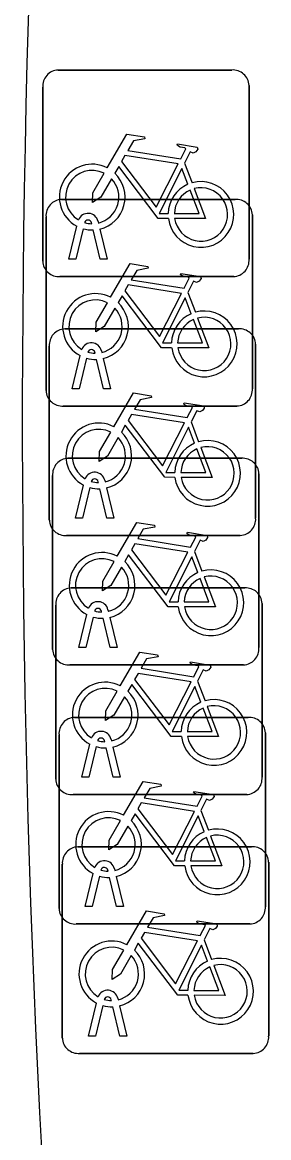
# Model space of a CAD drawing. Extents: x 161087 to 161922, y 382574 to 383873.
# Drawn here: x 161096.74 to 161097.93, y 383312.27 to 383317.66 of the extents above; entities that cross this region are included whole.
import ezdxf

# ---------------------------------------------------------------- set-up
doc = ezdxf.new("R2010")
doc.units = 0
doc.layers.add('IMGEO_Fietsenrek', color=7, linetype='Continuous')
doc.layers.add('IMGEO_Fietspad_gesloten', color=7, linetype='Continuous')

msp = doc.modelspace()

# ---------------------------------------------------------------- linework, layer by layer
at = {"layer": 'IMGEO_Fietsenrek'}
for p, q in [((161096.9139, 383317.4315), (161097.7548, 383317.4315)), ((161097.7548, 383317.4315), (161096.9139, 383317.4315)), ((161096.8395, 383316.5069), (161096.8395, 383317.3478)), ((161096.8395, 383317.3478), (161096.8395, 383316.5069)), ((161097.8385, 383317.3571), (161097.8385, 383316.5162)), ((161097.8385, 383316.5162), (161097.8385, 383317.3571)), ((161097.5262, 383316.9812), (161097.5625, 383316.886)), ((161096.9299, 383316.8055), (161097.7708, 383316.8055)), ((161097.7708, 383316.8055), (161096.9299, 383316.8055)), ((161096.8555, 383315.8809), (161096.8555, 383316.7218)), ((161096.8555, 383316.7218), (161096.8555, 383315.8809)), ((161097.1076, 383316.6994), (161097.1094, 383316.6915)), ((161097.8545, 383316.7311), (161097.8545, 383315.8902)), ((161097.8545, 383315.8902), (161097.8545, 383316.7311)), ((161096.9665, 383316.5163), (161097.0048, 383316.6763)), ((161097.0352, 383316.6641), (161096.9999, 383316.5163)), ((161097.0769, 383316.6879), (161097.0759, 383316.6922)), ((161097.118, 383316.5163), (161097.0841, 383316.658)), ((161097.1164, 383316.6623), (161097.1514, 383316.5163)), ((161096.9999, 383316.5163), (161096.9665, 383316.5163)), ((161097.1514, 383316.5163), (161097.118, 383316.5163)), ((161097.7641, 383316.4325), (161096.9232, 383316.4325)), ((161096.9232, 383316.4325), (161097.7641, 383316.4325)), ((161097.5422, 383316.3552), (161097.5785, 383316.26)), ((161096.9459, 383316.1795), (161097.7868, 383316.1795)), ((161097.7868, 383316.1795), (161096.9459, 383316.1795)), ((161097.8705, 383316.1051), (161097.8705, 383315.2642)), ((161097.8705, 383315.2642), (161097.8705, 383316.1051)), ((161096.8715, 383315.2549), (161096.8715, 383316.0958)), ((161096.8715, 383316.0958), (161096.8715, 383315.2549)), ((161096.9825, 383315.8903), (161097.0208, 383316.0503)), ((161097.0929, 383316.0619), (161097.0919, 383316.0662)), ((161097.1236, 383316.0734), (161097.1254, 383316.0655)), ((161097.0512, 383316.0381), (161097.0159, 383315.8903)), ((161097.134, 383315.8903), (161097.1001, 383316.032)), ((161097.1324, 383316.0363), (161097.1674, 383315.8903)), ((161097.0159, 383315.8903), (161096.9825, 383315.8903)), ((161097.1674, 383315.8903), (161097.134, 383315.8903)), ((161097.7801, 383315.8065), (161096.9392, 383315.8065)), ((161096.9392, 383315.8065), (161097.7801, 383315.8065)), ((161097.5582, 383315.7292), (161097.5945, 383315.634)), ((161096.9619, 383315.5535), (161097.8028, 383315.5535)), ((161097.8028, 383315.5535), (161096.9619, 383315.5535)), ((161096.8875, 383314.6289), (161096.8875, 383315.4698)), ((161096.8875, 383315.4698), (161096.8875, 383314.6289)), ((161097.8865, 383315.4791), (161097.8865, 383314.6382)), ((161097.8865, 383314.6382), (161097.8865, 383315.4791)), ((161096.9985, 383315.2643), (161097.0368, 383315.4243)), ((161097.0672, 383315.4121), (161097.0319, 383315.2643)), ((161097.1089, 383315.4359), (161097.1079, 383315.4402)), ((161097.15, 383315.2643), (161097.1161, 383315.406)), ((161097.1396, 383315.4474), (161097.1414, 383315.4395)), ((161097.1484, 383315.4103), (161097.1834, 383315.2643)), ((161097.0319, 383315.2643), (161096.9985, 383315.2643)), ((161097.1834, 383315.2643), (161097.15, 383315.2643)), ((161097.7961, 383315.1805), (161096.9552, 383315.1805)), ((161096.9552, 383315.1805), (161097.7961, 383315.1805)), ((161097.5742, 383315.1032), (161097.6105, 383315.008)), ((161096.9769, 383314.9265), (161097.8178, 383314.9265)), ((161097.8178, 383314.9265), (161096.9769, 383314.9265)), ((161096.9025, 383314.0019), (161096.9025, 383314.8428)), ((161096.9025, 383314.8428), (161096.9025, 383314.0019)), ((161097.1249, 383314.8099), (161097.1239, 383314.8142)), ((161097.1556, 383314.8214), (161097.1574, 383314.8135)), ((161097.9015, 383314.8521), (161097.9015, 383314.0112)), ((161097.9015, 383314.0112), (161097.9015, 383314.8521)), ((161097.0145, 383314.6383), (161097.0528, 383314.7983)), ((161097.0832, 383314.7861), (161097.0479, 383314.6383)), ((161097.166, 383314.6383), (161097.1321, 383314.78)), ((161097.1644, 383314.7843), (161097.1994, 383314.6383)), ((161097.0479, 383314.6383), (161097.0145, 383314.6383)), ((161097.1994, 383314.6383), (161097.166, 383314.6383)), ((161097.8121, 383314.5545), (161096.9712, 383314.5545)), ((161096.9712, 383314.5545), (161097.8121, 383314.5545)), ((161097.5892, 383314.4762), (161097.6255, 383314.381)), ((161096.9929, 383314.3005), (161097.8338, 383314.3005)), ((161097.8338, 383314.3005), (161096.9929, 383314.3005)), ((161096.9185, 383313.3759), (161096.9185, 383314.2168)), ((161096.9185, 383314.2168), (161096.9185, 383313.3759)), ((161097.9175, 383314.2261), (161097.9175, 383313.3852)), ((161097.9175, 383313.3852), (161097.9175, 383314.2261)), ((161097.0295, 383314.0113), (161097.0678, 383314.1713)), ((161097.1399, 383314.1829), (161097.1389, 383314.1872)), ((161097.1706, 383314.1944), (161097.1724, 383314.1865)), ((161097.0982, 383314.1591), (161097.0629, 383314.0113)), ((161097.181, 383314.0113), (161097.1471, 383314.153)), ((161097.1794, 383314.1573), (161097.2144, 383314.0113)), ((161097.0629, 383314.0113), (161097.0295, 383314.0113)), ((161097.2144, 383314.0113), (161097.181, 383314.0113)), ((161097.8271, 383313.9275), (161096.9862, 383313.9275)), ((161096.9862, 383313.9275), (161097.8271, 383313.9275)), ((161097.6052, 383313.8502), (161097.6415, 383313.755)), ((161097.0089, 383313.6745), (161097.8498, 383313.6745)), ((161097.8498, 383313.6745), (161097.0089, 383313.6745)), ((161096.9345, 383312.7499), (161096.9345, 383313.5908)), ((161096.9345, 383313.5908), (161096.9345, 383312.7499)), ((161097.1866, 383313.5684), (161097.1884, 383313.5605)), ((161097.9335, 383313.6001), (161097.9335, 383312.7592)), ((161097.9335, 383312.7592), (161097.9335, 383313.6001)), ((161097.0455, 383313.3853), (161097.0838, 383313.5453)), ((161097.1142, 383313.5331), (161097.0789, 383313.3853)), ((161097.1559, 383313.5569), (161097.1549, 383313.5612)), ((161097.197, 383313.3853), (161097.1631, 383313.527)), ((161097.1954, 383313.5313), (161097.2304, 383313.3853)), ((161097.0789, 383313.3853), (161097.0455, 383313.3853)), ((161097.2304, 383313.3853), (161097.197, 383313.3853)), ((161097.8431, 383313.3015), (161097.0022, 383313.3015)), ((161097.0022, 383313.3015), (161097.8431, 383313.3015)), ((161097.6212, 383313.2242), (161097.6575, 383313.129)), ((161097.1719, 383312.9309), (161097.1709, 383312.9352)), ((161097.2026, 383312.9424), (161097.2044, 383312.9345)), ((161097.0615, 383312.7593), (161097.0998, 383312.9193)), ((161097.1302, 383312.9071), (161097.0949, 383312.7593)), ((161097.213, 383312.7593), (161097.1791, 383312.901)), ((161097.2114, 383312.9053), (161097.2464, 383312.7593)), ((161097.0949, 383312.7593), (161097.0615, 383312.7593)), ((161097.2464, 383312.7593), (161097.213, 383312.7593)), ((161097.8591, 383312.6755), (161097.0182, 383312.6755)), ((161097.0182, 383312.6755), (161097.8591, 383312.6755))]:
    msp.add_line(p, q, dxfattribs=at)
for points in [[(161097.1521, 383316.9582), (161097.2468, 383317.1217), (161097.333, 383317.1079), (161097.3347, 383317.0992), (161097.2786, 383317.0883), (161097.2524, 383317.043), (161097.5076, 383317.0022)], [(161097.5076, 383317.0022), (161097.5326, 383317.051), (161097.5275, 383317.055), (161097.5043, 383317.0587), (161097.4916, 383317.0662), (161097.4906, 383317.0693), (161097.4928, 383317.0739), (161097.5876, 383317.0588), (161097.5899, 383317.0485), (161097.5805, 383317.0361), (161097.5681, 383317.0297), (161097.5536, 383317.0359), (161097.5262, 383316.9812)], [(161097.4947, 383316.977), (161097.2379, 383317.018), (161097.2212, 383316.9892), (161097.3882, 383316.7689), (161097.4947, 383316.977)], [(161097.1728, 383316.9057), (161097.1212, 383316.8165), (161097.0813, 383316.7905), (161097.0825, 383316.838), (161097.137, 383316.9322)], [(161097.4478, 383316.7135), (161097.3981, 383316.7136), (161097.2074, 383316.9653), (161097.1884, 383316.9325)], [(161097.5427, 383316.879), (161097.5134, 383316.9558), (161097.404, 383316.7377), (161097.4467, 383316.7376)], [(161097.4767, 383316.7375), (161097.5966, 383316.7373), (161097.5534, 383316.8509)], [(161097.5732, 383316.8578), (161097.6282, 383316.7132), (161097.4781, 383316.7135)], [(161097.1681, 383316.3322), (161097.2628, 383316.4957), (161097.349, 383316.4819), (161097.3507, 383316.4732), (161097.2946, 383316.4623), (161097.2684, 383316.417), (161097.5236, 383316.3762)], [(161097.5236, 383316.3762), (161097.5486, 383316.425), (161097.5435, 383316.429), (161097.5203, 383316.4327), (161097.5076, 383316.4402), (161097.5066, 383316.4433), (161097.5088, 383316.4479), (161097.6036, 383316.4328), (161097.6059, 383316.4225), (161097.5965, 383316.4101), (161097.5841, 383316.4037), (161097.5696, 383316.4099), (161097.5422, 383316.3552)], [(161097.5107, 383316.351), (161097.2539, 383316.392), (161097.2372, 383316.3632), (161097.4042, 383316.1429), (161097.5107, 383316.351)], [(161097.4638, 383316.0875), (161097.4141, 383316.0876), (161097.2234, 383316.3393), (161097.2044, 383316.3065)], [(161097.5587, 383316.253), (161097.5294, 383316.3298), (161097.42, 383316.1117), (161097.4627, 383316.1116)], [(161097.1888, 383316.2797), (161097.1372, 383316.1905), (161097.0973, 383316.1645), (161097.0985, 383316.212), (161097.153, 383316.3062)], [(161097.4927, 383316.1115), (161097.6126, 383316.1113), (161097.5694, 383316.2249)], [(161097.5892, 383316.2318), (161097.6442, 383316.0872), (161097.4941, 383316.0875)], [(161097.1841, 383315.7062), (161097.2788, 383315.8697), (161097.365, 383315.8559), (161097.3667, 383315.8472), (161097.3106, 383315.8363), (161097.2844, 383315.791), (161097.5396, 383315.7502)], [(161097.5396, 383315.7502), (161097.5646, 383315.799), (161097.5595, 383315.803), (161097.5363, 383315.8067), (161097.5236, 383315.8142), (161097.5226, 383315.8173), (161097.5248, 383315.8219), (161097.6196, 383315.8068), (161097.6219, 383315.7965), (161097.6125, 383315.7841), (161097.6001, 383315.7777), (161097.5856, 383315.7839), (161097.5582, 383315.7292)], [(161097.5267, 383315.725), (161097.2699, 383315.766), (161097.2532, 383315.7372), (161097.4202, 383315.5169), (161097.5267, 383315.725)], [(161097.2048, 383315.6537), (161097.1532, 383315.5645), (161097.1133, 383315.5385), (161097.1145, 383315.586), (161097.169, 383315.6802)], [(161097.4798, 383315.4615), (161097.4301, 383315.4616), (161097.2394, 383315.7133), (161097.2204, 383315.6805)], [(161097.5747, 383315.627), (161097.5454, 383315.7038), (161097.436, 383315.4857), (161097.4787, 383315.4856)], [(161097.5087, 383315.4855), (161097.6286, 383315.4853), (161097.5854, 383315.5989)], [(161097.6052, 383315.6058), (161097.6602, 383315.4612), (161097.5101, 383315.4615)], [(161097.2001, 383315.0802), (161097.2948, 383315.2437), (161097.381, 383315.2299), (161097.3827, 383315.2212), (161097.3266, 383315.2103), (161097.3004, 383315.165), (161097.5556, 383315.1242)], [(161097.5556, 383315.1242), (161097.5806, 383315.173), (161097.5755, 383315.177), (161097.5523, 383315.1807), (161097.5396, 383315.1882), (161097.5386, 383315.1913), (161097.5408, 383315.1959), (161097.6356, 383315.1808), (161097.6379, 383315.1705), (161097.6285, 383315.1581), (161097.6161, 383315.1517), (161097.6016, 383315.1579), (161097.5742, 383315.1032)], [(161097.5427, 383315.099), (161097.2859, 383315.14), (161097.2692, 383315.1112), (161097.4362, 383314.8909), (161097.5427, 383315.099)], [(161097.4958, 383314.8355), (161097.4461, 383314.8356), (161097.2554, 383315.0873), (161097.2364, 383315.0545)], [(161097.5907, 383315.001), (161097.5614, 383315.0778), (161097.452, 383314.8597), (161097.4947, 383314.8596)], [(161097.2208, 383315.0277), (161097.1692, 383314.9385), (161097.1293, 383314.9125), (161097.1305, 383314.96), (161097.185, 383315.0542)], [(161097.5247, 383314.8595), (161097.6446, 383314.8593), (161097.6014, 383314.9729)], [(161097.6212, 383314.9798), (161097.6762, 383314.8352), (161097.5261, 383314.8355)], [(161097.2151, 383314.4532), (161097.3098, 383314.6167), (161097.396, 383314.6029), (161097.3977, 383314.5942), (161097.3416, 383314.5833), (161097.3154, 383314.538), (161097.5706, 383314.4972)], [(161097.5706, 383314.4972), (161097.5956, 383314.546), (161097.5905, 383314.55), (161097.5673, 383314.5537), (161097.5546, 383314.5612), (161097.5536, 383314.5643), (161097.5558, 383314.5689), (161097.6506, 383314.5538), (161097.6529, 383314.5435), (161097.6435, 383314.5311), (161097.6311, 383314.5247), (161097.6166, 383314.5309), (161097.5892, 383314.4762)], [(161097.5577, 383314.472), (161097.3009, 383314.513), (161097.2842, 383314.4842), (161097.4512, 383314.2639), (161097.5577, 383314.472)], [(161097.5108, 383314.2085), (161097.4611, 383314.2086), (161097.2704, 383314.4603), (161097.2514, 383314.4275)], [(161097.6057, 383314.374), (161097.5764, 383314.4508), (161097.467, 383314.2327), (161097.5097, 383314.2326)], [(161097.2358, 383314.4007), (161097.1842, 383314.3115), (161097.1443, 383314.2855), (161097.1455, 383314.333), (161097.2, 383314.4272)], [(161097.5397, 383314.2325), (161097.6596, 383314.2323), (161097.6164, 383314.3459)], [(161097.6362, 383314.3528), (161097.6912, 383314.2082), (161097.5411, 383314.2085)], [(161097.2311, 383313.8272), (161097.3258, 383313.9907), (161097.412, 383313.9769), (161097.4137, 383313.9682), (161097.3576, 383313.9573), (161097.3314, 383313.912), (161097.5866, 383313.8712)], [(161097.5866, 383313.8712), (161097.6116, 383313.92), (161097.6065, 383313.924), (161097.5833, 383313.9277), (161097.5706, 383313.9352), (161097.5696, 383313.9383), (161097.5718, 383313.9429), (161097.6666, 383313.9278), (161097.6689, 383313.9175), (161097.6595, 383313.9051), (161097.6471, 383313.8987), (161097.6326, 383313.9049), (161097.6052, 383313.8502)], [(161097.5737, 383313.846), (161097.3169, 383313.887), (161097.3002, 383313.8582), (161097.4672, 383313.6379), (161097.5737, 383313.846)], [(161097.2518, 383313.7747), (161097.2002, 383313.6855), (161097.1603, 383313.6595), (161097.1615, 383313.707), (161097.216, 383313.8012)], [(161097.5268, 383313.5825), (161097.4771, 383313.5826), (161097.2864, 383313.8343), (161097.2674, 383313.8015)], [(161097.6217, 383313.748), (161097.5924, 383313.8248), (161097.483, 383313.6067), (161097.5257, 383313.6066)], [(161097.5557, 383313.6065), (161097.6756, 383313.6063), (161097.6324, 383313.7199)], [(161097.6522, 383313.7268), (161097.7072, 383313.5822), (161097.5571, 383313.5825)], [(161097.2471, 383313.2012), (161097.3418, 383313.3647), (161097.428, 383313.3509), (161097.4297, 383313.3422), (161097.3736, 383313.3313), (161097.3474, 383313.286), (161097.6026, 383313.2452)], [(161097.6026, 383313.2452), (161097.6276, 383313.294), (161097.6225, 383313.298), (161097.5993, 383313.3017), (161097.5866, 383313.3092), (161097.5856, 383313.3123), (161097.5878, 383313.3169), (161097.6826, 383313.3018), (161097.6849, 383313.2915), (161097.6755, 383313.2791), (161097.6631, 383313.2727), (161097.6486, 383313.2789), (161097.6212, 383313.2242)], [(161097.5897, 383313.22), (161097.3329, 383313.261), (161097.3162, 383313.2322), (161097.4832, 383313.0119), (161097.5897, 383313.22)], [(161097.5428, 383312.9565), (161097.4931, 383312.9566), (161097.3024, 383313.2083), (161097.2834, 383313.1755)], [(161097.6377, 383313.122), (161097.6084, 383313.1988), (161097.499, 383312.9807), (161097.5417, 383312.9806)], [(161097.2678, 383313.1487), (161097.2162, 383313.0595), (161097.1763, 383313.0335), (161097.1775, 383313.081), (161097.232, 383313.1752)], [(161097.5717, 383312.9805), (161097.6916, 383312.9803), (161097.6484, 383313.0939)], [(161097.6682, 383313.1008), (161097.7232, 383312.9562), (161097.5731, 383312.9565)]]:
    msp.add_lwpolyline(points, dxfattribs=at)
for centre, radius, start, end in [((161096.9172, 383317.3536), 0.0779, 92.4484, 184.2845), ((161096.9172, 383317.3536), 0.0779, 92.4484, 184.2845), ((161097.7606, 383317.3538), 0.0779, 2.4484, 94.2845), ((161097.7606, 383317.3538), 0.0779, 2.4484, 94.2845), ((161097.0791, 383316.8169), 0.159, 62.6766, 242.1369), ((161097.0791, 383316.8169), 0.129, 63.3192, 238.903), ((161097.0791, 383316.8169), 0.159, 283.5766, 46.6042), ((161097.0791, 383316.8169), 0.129, 283.6043, 43.4302), ((161097.6057, 383316.7329), 0.159, 113.3408, 178.3217), ((161097.6057, 383316.7329), 0.159, 187.0065, 105.7708), ((161097.6057, 383316.7329), 0.129, 188.6715, 104.5883), ((161096.9332, 383316.7276), 0.0779, 92.4484, 184.2845), ((161096.9332, 383316.7276), 0.0779, 92.4484, 184.2845), ((161097.6057, 383316.7329), 0.129, 113.923, 177.9556), ((161097.7766, 383316.7278), 0.0779, 2.4484, 94.2845), ((161097.7766, 383316.7278), 0.0779, 2.4484, 94.2845), ((161097.0589, 383316.6883), 0.0499, 12.8025, 158.6934), ((161097.0589, 383316.6883), 0.0174, 12.8025, 163.4502), ((161097.0791, 383316.8169), 0.159, 253.9967, 271.7867), ((161097.0791, 383316.8169), 0.129, 253.415, 269.0204), ((161096.9174, 383316.5102), 0.0779, 182.4484, 274.2845), ((161096.9174, 383316.5102), 0.0779, 182.4484, 274.2845), ((161097.7608, 383316.5104), 0.0779, 272.4484, 4.2845), ((161097.7608, 383316.5104), 0.0779, 272.4484, 4.2845), ((161097.0951, 383316.1909), 0.159, 62.6766, 242.1369), ((161097.0951, 383316.1909), 0.129, 63.3192, 238.903), ((161097.0951, 383316.1909), 0.129, 283.6043, 43.4302), ((161097.0951, 383316.1909), 0.159, 283.5766, 46.6042), ((161097.6217, 383316.1069), 0.159, 187.0065, 105.7708), ((161097.6217, 383316.1069), 0.159, 113.3408, 178.3217), ((161097.6217, 383316.1069), 0.129, 113.923, 177.9556), ((161097.6217, 383316.1069), 0.129, 188.6715, 104.5883), ((161096.9492, 383316.1016), 0.0779, 92.4484, 184.2845), ((161096.9492, 383316.1016), 0.0779, 92.4484, 184.2845), ((161097.7926, 383316.1018), 0.0779, 2.4484, 94.2845), ((161097.7926, 383316.1018), 0.0779, 2.4484, 94.2845), ((161097.0749, 383316.0623), 0.0499, 12.8025, 158.6934), ((161097.0749, 383316.0623), 0.0174, 12.8025, 163.4502), ((161097.0951, 383316.1909), 0.129, 253.415, 269.0204), ((161097.0951, 383316.1909), 0.159, 253.9967, 271.7867), ((161097.7768, 383315.8844), 0.0779, 272.4484, 4.2845), ((161097.7768, 383315.8844), 0.0779, 272.4484, 4.2845), ((161096.9334, 383315.8842), 0.0779, 182.4484, 274.2845), ((161096.9334, 383315.8842), 0.0779, 182.4484, 274.2845), ((161097.1111, 383315.5649), 0.159, 62.6766, 242.1369), ((161097.1111, 383315.5649), 0.129, 63.3192, 238.903), ((161097.1111, 383315.5649), 0.159, 283.5766, 46.6042), ((161097.1111, 383315.5649), 0.129, 283.6043, 43.4302), ((161097.6377, 383315.4809), 0.159, 113.3408, 178.3217), ((161097.6377, 383315.4809), 0.159, 187.0065, 105.7708), ((161097.6377, 383315.4809), 0.129, 113.923, 177.9556), ((161097.6377, 383315.4809), 0.129, 188.6715, 104.5883), ((161096.9652, 383315.4756), 0.0779, 92.4484, 184.2845), ((161096.9652, 383315.4756), 0.0779, 92.4484, 184.2845), ((161097.8086, 383315.4758), 0.0779, 2.4484, 94.2845), ((161097.8086, 383315.4758), 0.0779, 2.4484, 94.2845), ((161097.0909, 383315.4363), 0.0499, 12.8025, 158.6934), ((161097.1111, 383315.5649), 0.159, 253.9967, 271.7867), ((161097.0909, 383315.4363), 0.0174, 12.8025, 163.4502), ((161097.1111, 383315.5649), 0.129, 253.415, 269.0204), ((161096.9494, 383315.2582), 0.0779, 182.4484, 274.2845), ((161096.9494, 383315.2582), 0.0779, 182.4484, 274.2845), ((161097.7928, 383315.2584), 0.0779, 272.4484, 4.2845), ((161097.7928, 383315.2584), 0.0779, 272.4484, 4.2845), ((161097.1271, 383314.9389), 0.159, 62.6766, 242.1369), ((161097.1271, 383314.9389), 0.129, 63.3192, 238.903), ((161097.1271, 383314.9389), 0.129, 283.6043, 43.4302), ((161097.1271, 383314.9389), 0.159, 283.5766, 46.6042), ((161097.6537, 383314.8549), 0.159, 113.3408, 178.3217), ((161097.6537, 383314.8549), 0.159, 187.0065, 105.7708), ((161097.6537, 383314.8549), 0.129, 113.923, 177.9556), ((161097.6537, 383314.8549), 0.129, 188.6715, 104.5883), ((161096.9802, 383314.8486), 0.0779, 92.4484, 184.2845), ((161096.9802, 383314.8486), 0.0779, 92.4484, 184.2845), ((161097.8236, 383314.8488), 0.0779, 2.4484, 94.2845), ((161097.8236, 383314.8488), 0.0779, 2.4484, 94.2845), ((161097.1069, 383314.8103), 0.0499, 12.8025, 158.6934), ((161097.1069, 383314.8103), 0.0174, 12.8025, 163.4502), ((161097.1271, 383314.9389), 0.129, 253.415, 269.0204), ((161097.1271, 383314.9389), 0.159, 253.9967, 271.7867), ((161096.9654, 383314.6322), 0.0779, 182.4484, 274.2845), ((161096.9654, 383314.6322), 0.0779, 182.4484, 274.2845), ((161097.8088, 383314.6324), 0.0779, 272.4484, 4.2845), ((161097.8088, 383314.6324), 0.0779, 272.4484, 4.2845), ((161097.1421, 383314.3119), 0.159, 62.6766, 242.1369), ((161097.1421, 383314.3119), 0.129, 63.3192, 238.903), ((161097.1421, 383314.3119), 0.129, 283.6043, 43.4302), ((161097.1421, 383314.3119), 0.159, 283.5766, 46.6042), ((161097.6687, 383314.2279), 0.159, 187.0065, 105.7708), ((161097.6687, 383314.2279), 0.159, 113.3408, 178.3217), ((161097.6687, 383314.2279), 0.129, 113.923, 177.9556), ((161097.6687, 383314.2279), 0.129, 188.6715, 104.5883), ((161096.9962, 383314.2226), 0.0779, 92.4484, 184.2845), ((161096.9962, 383314.2226), 0.0779, 92.4484, 184.2845), ((161097.8396, 383314.2228), 0.0779, 2.4484, 94.2845), ((161097.8396, 383314.2228), 0.0779, 2.4484, 94.2845), ((161097.1219, 383314.1833), 0.0499, 12.8025, 158.6934), ((161097.1219, 383314.1833), 0.0174, 12.8025, 163.4502), ((161097.1421, 383314.3119), 0.129, 253.415, 269.0204), ((161097.1421, 383314.3119), 0.159, 253.9967, 271.7867), ((161096.9804, 383314.0052), 0.0779, 182.4484, 274.2845), ((161096.9804, 383314.0052), 0.0779, 182.4484, 274.2845), ((161097.8238, 383314.0054), 0.0779, 272.4484, 4.2845), ((161097.8238, 383314.0054), 0.0779, 272.4484, 4.2845), ((161097.1581, 383313.6859), 0.159, 62.6766, 242.1369), ((161097.1581, 383313.6859), 0.129, 63.3192, 238.903), ((161097.1581, 383313.6859), 0.159, 283.5766, 46.6042), ((161097.1581, 383313.6859), 0.129, 283.6043, 43.4302), ((161097.6847, 383313.6019), 0.159, 113.3408, 178.3217), ((161097.6847, 383313.6019), 0.159, 187.0065, 105.7708), ((161097.6847, 383313.6019), 0.129, 188.6715, 104.5883), ((161097.6847, 383313.6019), 0.129, 113.923, 177.9556), ((161097.0122, 383313.5966), 0.0779, 92.4484, 184.2845), ((161097.0122, 383313.5966), 0.0779, 92.4484, 184.2845), ((161097.8556, 383313.5968), 0.0779, 2.4484, 94.2845), ((161097.8556, 383313.5968), 0.0779, 2.4484, 94.2845), ((161097.1379, 383313.5573), 0.0499, 12.8025, 158.6934), ((161097.1379, 383313.5573), 0.0174, 12.8025, 163.4502), ((161097.1581, 383313.6859), 0.159, 253.9967, 271.7867), ((161097.1581, 383313.6859), 0.129, 253.415, 269.0204), ((161096.9964, 383313.3792), 0.0779, 182.4484, 274.2845), ((161096.9964, 383313.3792), 0.0779, 182.4484, 274.2845), ((161097.8398, 383313.3794), 0.0779, 272.4484, 4.2845), ((161097.8398, 383313.3794), 0.0779, 272.4484, 4.2845), ((161097.1741, 383313.0599), 0.159, 62.6766, 242.1369), ((161097.1741, 383313.0599), 0.129, 63.3192, 238.903), ((161097.1741, 383313.0599), 0.129, 283.6043, 43.4302), ((161097.1741, 383313.0599), 0.159, 283.5766, 46.6042), ((161097.7007, 383312.9759), 0.159, 113.3408, 178.3217), ((161097.7007, 383312.9759), 0.159, 187.0065, 105.7708), ((161097.7007, 383312.9759), 0.129, 113.923, 177.9556), ((161097.7007, 383312.9759), 0.129, 188.6715, 104.5883), ((161097.1539, 383312.9313), 0.0499, 12.8025, 158.6934), ((161097.1539, 383312.9313), 0.0174, 12.8025, 163.4502), ((161097.1741, 383313.0599), 0.129, 253.415, 269.0204), ((161097.1741, 383313.0599), 0.159, 253.9967, 271.7867), ((161097.8558, 383312.7534), 0.0779, 272.4484, 4.2845), ((161097.8558, 383312.7534), 0.0779, 272.4484, 4.2845), ((161097.0124, 383312.7532), 0.0779, 182.4484, 274.2845), ((161097.0124, 383312.7532), 0.0779, 182.4484, 274.2845)]:
    msp.add_arc(centre, radius, start, end, dxfattribs=at)
at = {"layer": 'IMGEO_Fietspad_gesloten'}
msp.add_arc((161163.3929, 383315.7297), 66.6523, 172.571554, 183.746035, dxfattribs=at)

doc.saveas('drawing.dxf')
